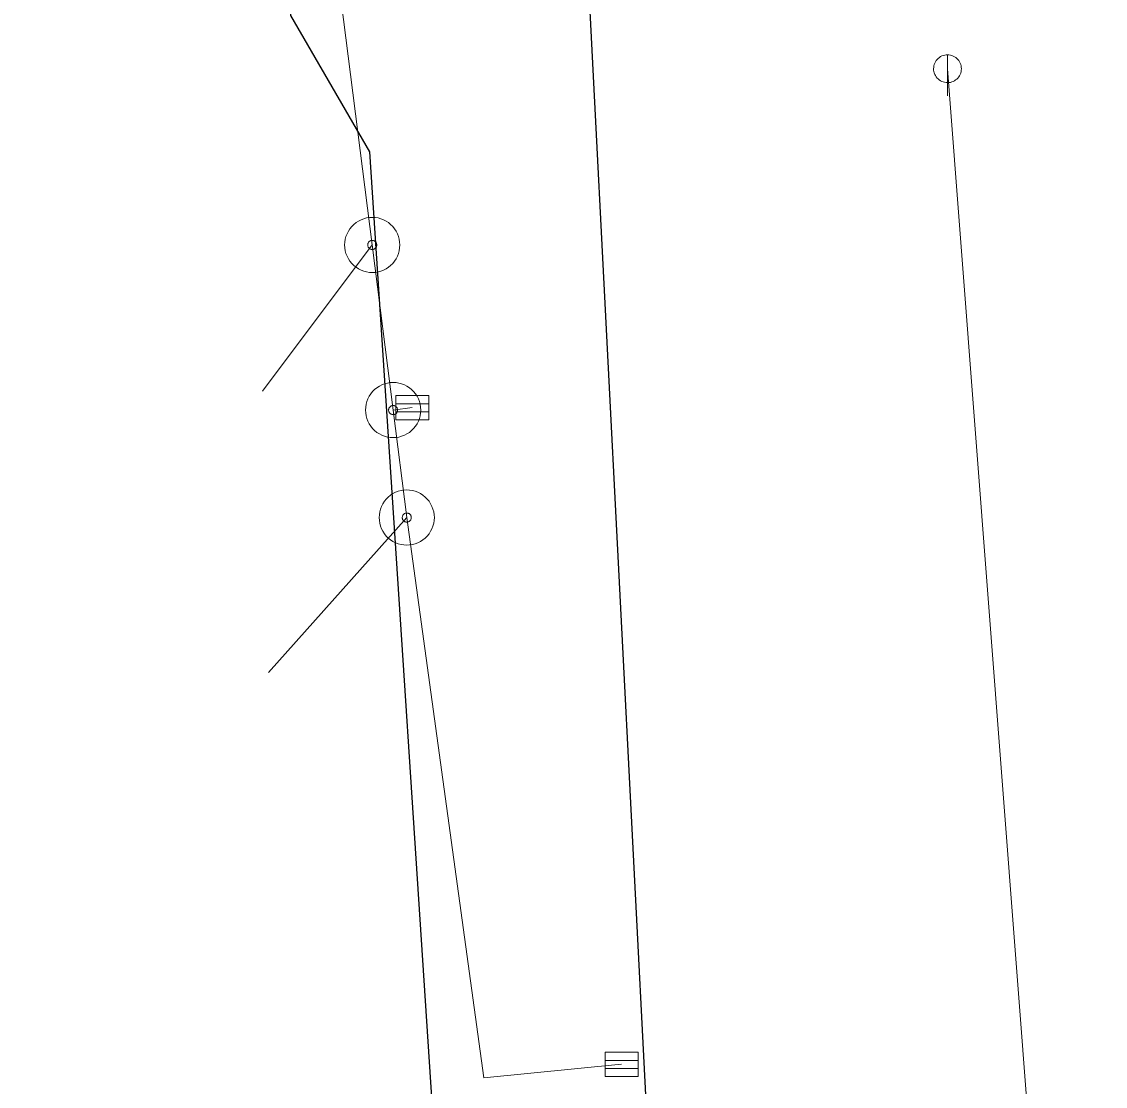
# Model space of a CAD drawing. Extents: x -687515 to -686506, y -974029 to -973461.
# Drawn here: x -686644.79 to -686625.15, y -973530.56 to -973511.26 of the extents above; entities that cross this region are included whole.
import ezdxf

# ---------------------------------------------------------------- set-up
doc = ezdxf.new("R2010")
doc.units = 0
doc.header["$LTSCALE"] = 0.27
for name, color, linetype, lineweight in [('11', 7, 'Continuous', 13), ('17', 7, 'Continuous', 25), ('22', 7, 'Continuous', 13), ('31', 7, 'Continuous', 13)]:
    doc.layers.add(name, color=color, linetype=linetype, lineweight=lineweight)

msp = doc.modelspace()

# ---------------------------------------------------------------- linework, layer by layer
at = {"layer": '11'}
for p, q in [((-686640.423, -973517.96), (-686638.436, -973515.307)), ((-686637.715, -973518.256), (-686638.057, -973518.3)), ((-686640.317, -973523.059), (-686637.81, -973520.248))]:
    msp.add_line(p, q, dxfattribs=at)
for points in [[(-686633.92, -973530.158), (-686636.412, -973530.402), (-686637.81, -973520.248), (-686638.057, -973518.3), (-686638.436, -973515.307), (-686639.087, -973510.168)], [(-686628.009, -973512.113), (-686626.27, -973534.776), (-686625.148, -973543.932), (-686631.581, -973550.264), (-686635.326, -973553.952)]]:
    msp.add_lwpolyline(points, dxfattribs=at)
at = {"layer": '17'}
for points in [[(-686636.679, -973468.495), (-686633.456, -973531.184), (-686682.969, -973539.099)], [(-686638.37, -973534.82), (-686637.109, -973534.539), (-686638.48, -973513.62), (-686639.91, -973511.149), (-686643.289, -973480.59)]]:
    msp.add_lwpolyline(points, dxfattribs=at)
at = {"layer": '22'}
for p, q in [((-686628.008, -973511.861), (-686628.009, -973512.605)), ((-686638.01, -973518.185), (-686637.412, -973518.185)), ((-686638.01, -973518.331), (-686637.412, -973518.331)), ((-686634.215, -973530.087), (-686633.617, -973530.087)), ((-686634.215, -973530.233), (-686633.617, -973530.233))]:
    msp.add_line(p, q, dxfattribs=at)
for points in [[(-686627.757, -973512.113), (-686627.758, -973512.087), (-686627.762, -973512.061), (-686627.768, -973512.035), (-686627.778, -973512.011), (-686627.79, -973511.987), (-686627.804, -973511.965), (-686627.821, -973511.944), (-686627.839, -973511.926), (-686627.86, -973511.909), (-686627.882, -973511.895), (-686627.906, -973511.883), (-686627.93, -973511.873), (-686627.956, -973511.867), (-686627.982, -973511.863), (-686628.008, -973511.861), (-686628.034, -973511.862), (-686628.06, -973511.866), (-686628.086, -973511.872), (-686628.111, -973511.882), (-686628.134, -973511.894), (-686628.156, -973511.908), (-686628.177, -973511.925), (-686628.195, -973511.943), (-686628.212, -973511.964), (-686628.226, -973511.986), (-686628.238, -973512.01), (-686628.248, -973512.034), (-686628.255, -973512.06), (-686628.259, -973512.086), (-686628.261, -973512.112), (-686628.26, -973512.138), (-686628.256, -973512.164), (-686628.249, -973512.19), (-686628.239, -973512.215), (-686628.227, -973512.238), (-686628.213, -973512.26), (-686628.196, -973512.281), (-686628.178, -973512.299), (-686628.157, -973512.316), (-686628.135, -973512.33), (-686628.112, -973512.342), (-686628.087, -973512.352), (-686628.061, -973512.359), (-686628.035, -973512.363), (-686628.009, -973512.365), (-686627.983, -973512.364), (-686627.957, -973512.36), (-686627.931, -973512.353), (-686627.907, -973512.343), (-686627.883, -973512.331), (-686627.861, -973512.317), (-686627.84, -973512.3), (-686627.822, -973512.282), (-686627.805, -973512.261), (-686627.791, -973512.239), (-686627.779, -973512.216), (-686627.769, -973512.191), (-686627.763, -973512.165), (-686627.759, -973512.139)], [(-686638.01, -973518.039), (-686637.412, -973518.039), (-686637.412, -973518.476), (-686638.01, -973518.476)], [(-686634.215, -973529.941), (-686633.617, -973529.941), (-686633.617, -973530.378), (-686634.215, -973530.378)]]:
    msp.add_lwpolyline(points, close=True, dxfattribs=at)
at = {"layer": '31'}
for points in [[(-686637.936, -973515.307), (-686637.939, -973515.255), (-686637.947, -973515.203), (-686637.961, -973515.153), (-686637.978, -973515.104), (-686638.003, -973515.057), (-686638.032, -973515.013), (-686638.065, -973514.973), (-686638.102, -973514.936), (-686638.142, -973514.903), (-686638.186, -973514.874), (-686638.233, -973514.85), (-686638.282, -973514.832), (-686638.331, -973514.818), (-686638.384, -973514.81), (-686638.436, -973514.807), (-686638.488, -973514.81), (-686638.54, -973514.818), (-686638.591, -973514.832), (-686638.639, -973514.85), (-686638.686, -973514.874), (-686638.73, -973514.903), (-686638.771, -973514.936), (-686638.808, -973514.973), (-686638.841, -973515.013), (-686638.869, -973515.057), (-686638.893, -973515.104), (-686638.912, -973515.153), (-686638.924, -973515.203), (-686638.933, -973515.255), (-686638.936, -973515.307), (-686638.933, -973515.359), (-686638.924, -973515.411), (-686638.912, -973515.462), (-686638.893, -973515.51), (-686638.869, -973515.557), (-686638.841, -973515.601), (-686638.808, -973515.642), (-686638.771, -973515.679), (-686638.73, -973515.712), (-686638.686, -973515.74), (-686638.639, -973515.764), (-686638.591, -973515.783), (-686638.54, -973515.796), (-686638.488, -973515.804), (-686638.436, -973515.807), (-686638.384, -973515.804), (-686638.331, -973515.796), (-686638.282, -973515.783), (-686638.233, -973515.764), (-686638.186, -973515.74), (-686638.142, -973515.712), (-686638.102, -973515.679), (-686638.065, -973515.642), (-686638.032, -973515.601), (-686638.003, -973515.557), (-686637.978, -973515.51), (-686637.961, -973515.462), (-686637.947, -973515.411), (-686637.939, -973515.359)], [(-686638.353, -973515.307), (-686638.353, -973515.298), (-686638.356, -973515.29), (-686638.358, -973515.282), (-686638.361, -973515.274), (-686638.365, -973515.266), (-686638.37, -973515.259), (-686638.375, -973515.252), (-686638.38, -973515.246), (-686638.388, -973515.241), (-686638.395, -973515.236), (-686638.402, -973515.232), (-686638.411, -973515.229), (-686638.419, -973515.227), (-686638.427, -973515.225), (-686638.436, -973515.225), (-686638.445, -973515.225), (-686638.453, -973515.227), (-686638.461, -973515.229), (-686638.469, -973515.232), (-686638.477, -973515.236), (-686638.483, -973515.241), (-686638.491, -973515.246), (-686638.497, -973515.252), (-686638.503, -973515.259), (-686638.507, -973515.266), (-686638.511, -973515.274), (-686638.514, -973515.282), (-686638.516, -973515.29), (-686638.518, -973515.298), (-686638.518, -973515.307), (-686638.518, -973515.316), (-686638.516, -973515.324), (-686638.514, -973515.332), (-686638.511, -973515.34), (-686638.507, -973515.348), (-686638.503, -973515.355), (-686638.497, -973515.362), (-686638.491, -973515.368), (-686638.483, -973515.374), (-686638.477, -973515.378), (-686638.469, -973515.382), (-686638.461, -973515.385), (-686638.453, -973515.387), (-686638.445, -973515.389), (-686638.436, -973515.389), (-686638.427, -973515.389), (-686638.419, -973515.387), (-686638.411, -973515.385), (-686638.402, -973515.382), (-686638.395, -973515.378), (-686638.388, -973515.374), (-686638.38, -973515.368), (-686638.375, -973515.362), (-686638.37, -973515.355), (-686638.365, -973515.348), (-686638.361, -973515.34), (-686638.358, -973515.332), (-686638.356, -973515.324), (-686638.353, -973515.316)], [(-686637.557, -973518.3), (-686637.56, -973518.248), (-686637.568, -973518.196), (-686637.582, -973518.146), (-686637.6, -973518.097), (-686637.624, -973518.05), (-686637.653, -973518.006), (-686637.686, -973517.966), (-686637.723, -973517.929), (-686637.763, -973517.896), (-686637.807, -973517.867), (-686637.854, -973517.843), (-686637.903, -973517.825), (-686637.953, -973517.811), (-686638.005, -973517.803), (-686638.057, -973517.8), (-686638.109, -973517.803), (-686638.161, -973517.811), (-686638.212, -973517.825), (-686638.26, -973517.843), (-686638.307, -973517.867), (-686638.351, -973517.896), (-686638.392, -973517.929), (-686638.429, -973517.966), (-686638.462, -973518.006), (-686638.49, -973518.05), (-686638.514, -973518.097), (-686638.533, -973518.146), (-686638.546, -973518.196), (-686638.554, -973518.248), (-686638.557, -973518.3), (-686638.554, -973518.352), (-686638.546, -973518.404), (-686638.533, -973518.455), (-686638.514, -973518.503), (-686638.49, -973518.55), (-686638.462, -973518.594), (-686638.429, -973518.635), (-686638.392, -973518.672), (-686638.351, -973518.705), (-686638.307, -973518.733), (-686638.26, -973518.757), (-686638.212, -973518.776), (-686638.161, -973518.789), (-686638.109, -973518.797), (-686638.057, -973518.8), (-686638.005, -973518.797), (-686637.953, -973518.789), (-686637.903, -973518.776), (-686637.854, -973518.757), (-686637.807, -973518.733), (-686637.763, -973518.705), (-686637.723, -973518.672), (-686637.686, -973518.635), (-686637.653, -973518.594), (-686637.624, -973518.55), (-686637.6, -973518.503), (-686637.582, -973518.455), (-686637.568, -973518.404), (-686637.56, -973518.352)], [(-686637.975, -973518.3), (-686637.975, -973518.291), (-686637.977, -973518.283), (-686637.979, -973518.275), (-686637.982, -973518.267), (-686637.986, -973518.259), (-686637.991, -973518.252), (-686637.996, -973518.245), (-686638.002, -973518.239), (-686638.009, -973518.234), (-686638.016, -973518.229), (-686638.024, -973518.225), (-686638.032, -973518.222), (-686638.04, -973518.22), (-686638.048, -973518.218), (-686638.057, -973518.218), (-686638.066, -973518.218), (-686638.074, -973518.22), (-686638.082, -973518.222), (-686638.09, -973518.225), (-686638.098, -973518.229), (-686638.105, -973518.234), (-686638.112, -973518.239), (-686638.118, -973518.245), (-686638.124, -973518.252), (-686638.128, -973518.259), (-686638.132, -973518.267), (-686638.135, -973518.275), (-686638.137, -973518.283), (-686638.139, -973518.291), (-686638.139, -973518.3), (-686638.139, -973518.309), (-686638.137, -973518.317), (-686638.135, -973518.325), (-686638.132, -973518.333), (-686638.128, -973518.341), (-686638.124, -973518.348), (-686638.118, -973518.355), (-686638.112, -973518.361), (-686638.105, -973518.367), (-686638.098, -973518.371), (-686638.09, -973518.375), (-686638.082, -973518.378), (-686638.074, -973518.38), (-686638.066, -973518.382), (-686638.057, -973518.382), (-686638.048, -973518.382), (-686638.04, -973518.38), (-686638.032, -973518.378), (-686638.024, -973518.375), (-686638.016, -973518.371), (-686638.009, -973518.367), (-686638.002, -973518.361), (-686637.996, -973518.355), (-686637.991, -973518.348), (-686637.986, -973518.341), (-686637.982, -973518.333), (-686637.979, -973518.325), (-686637.977, -973518.317), (-686637.975, -973518.309)], [(-686637.31, -973520.248), (-686637.313, -973520.196), (-686637.321, -973520.144), (-686637.335, -973520.094), (-686637.353, -973520.045), (-686637.377, -973519.998), (-686637.406, -973519.954), (-686637.439, -973519.914), (-686637.476, -973519.877), (-686637.516, -973519.844), (-686637.56, -973519.815), (-686637.607, -973519.791), (-686637.656, -973519.773), (-686637.706, -973519.759), (-686637.758, -973519.751), (-686637.81, -973519.748), (-686637.862, -973519.751), (-686637.914, -973519.759), (-686637.965, -973519.773), (-686638.013, -973519.791), (-686638.06, -973519.815), (-686638.104, -973519.844), (-686638.145, -973519.877), (-686638.182, -973519.914), (-686638.215, -973519.954), (-686638.243, -973519.998), (-686638.267, -973520.045), (-686638.286, -973520.094), (-686638.299, -973520.144), (-686638.307, -973520.196), (-686638.31, -973520.248), (-686638.307, -973520.3), (-686638.299, -973520.352), (-686638.286, -973520.403), (-686638.267, -973520.451), (-686638.243, -973520.498), (-686638.215, -973520.542), (-686638.182, -973520.583), (-686638.145, -973520.62), (-686638.104, -973520.653), (-686638.06, -973520.681), (-686638.013, -973520.705), (-686637.965, -973520.724), (-686637.914, -973520.737), (-686637.862, -973520.745), (-686637.81, -973520.748), (-686637.758, -973520.745), (-686637.706, -973520.737), (-686637.656, -973520.724), (-686637.607, -973520.705), (-686637.56, -973520.681), (-686637.516, -973520.653), (-686637.476, -973520.62), (-686637.439, -973520.583), (-686637.406, -973520.542), (-686637.377, -973520.498), (-686637.353, -973520.451), (-686637.335, -973520.403), (-686637.321, -973520.352), (-686637.313, -973520.3)], [(-686637.728, -973520.248), (-686637.728, -973520.239), (-686637.73, -973520.231), (-686637.732, -973520.223), (-686637.735, -973520.215), (-686637.739, -973520.207), (-686637.744, -973520.2), (-686637.749, -973520.193), (-686637.755, -973520.187), (-686637.762, -973520.182), (-686637.769, -973520.177), (-686637.777, -973520.173), (-686637.785, -973520.17), (-686637.793, -973520.168), (-686637.801, -973520.166), (-686637.81, -973520.166), (-686637.819, -973520.166), (-686637.827, -973520.168), (-686637.835, -973520.17), (-686637.843, -973520.173), (-686637.851, -973520.177), (-686637.858, -973520.182), (-686637.865, -973520.187), (-686637.871, -973520.193), (-686637.877, -973520.2), (-686637.881, -973520.207), (-686637.885, -973520.215), (-686637.888, -973520.223), (-686637.89, -973520.231), (-686637.892, -973520.239), (-686637.892, -973520.248), (-686637.892, -973520.257), (-686637.89, -973520.265), (-686637.888, -973520.273), (-686637.885, -973520.281), (-686637.881, -973520.289), (-686637.877, -973520.296), (-686637.871, -973520.303), (-686637.865, -973520.309), (-686637.858, -973520.315), (-686637.851, -973520.319), (-686637.843, -973520.323), (-686637.835, -973520.326), (-686637.827, -973520.328), (-686637.819, -973520.33), (-686637.81, -973520.33), (-686637.801, -973520.33), (-686637.793, -973520.328), (-686637.785, -973520.326), (-686637.777, -973520.323), (-686637.769, -973520.319), (-686637.762, -973520.315), (-686637.755, -973520.309), (-686637.749, -973520.303), (-686637.744, -973520.296), (-686637.739, -973520.289), (-686637.735, -973520.281), (-686637.732, -973520.273), (-686637.73, -973520.265), (-686637.728, -973520.257)]]:
    msp.add_lwpolyline(points, close=True, dxfattribs=at)

doc.saveas('drawing.dxf')
